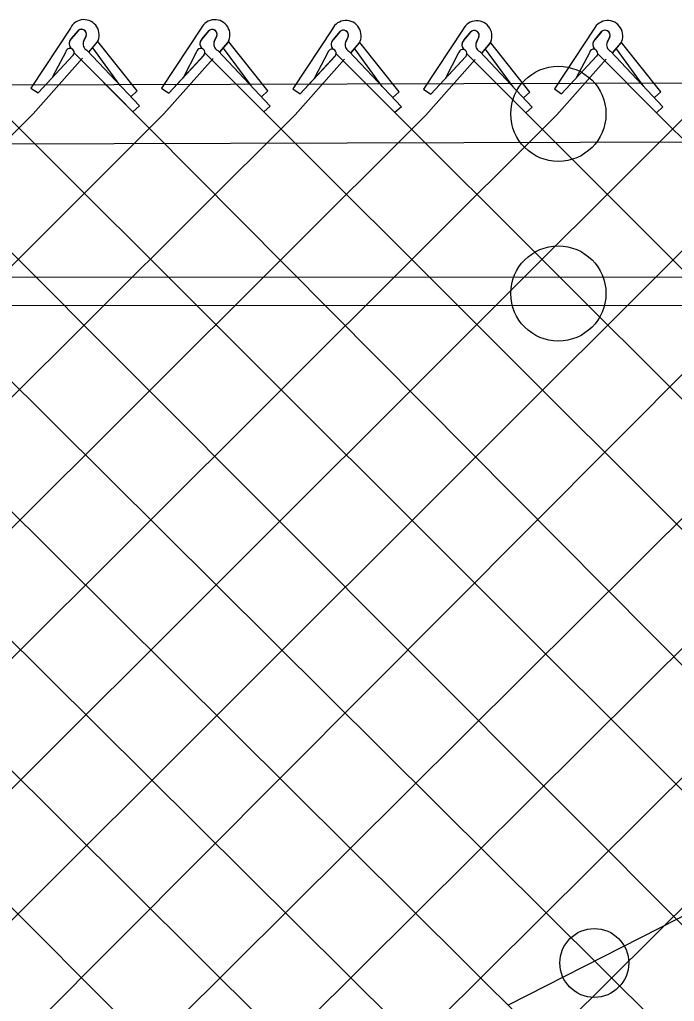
# Model space of a CAD drawing. Extents: x 0 to 2.85, y -0.1 to 1.83.
# Drawn here: x 0.4029 to 0.4432, y 0.8659 to 0.9263 of the extents above; entities that cross this region are included whole.
import ezdxf

# ---------------------------------------------------------------- set-up
doc = ezdxf.new("R2010")
doc.units = 0
doc.layers.add('sb_Chainlink Fence', color=7, linetype='Continuous')
doc.layers.add('sb_Existing Structural Steel', color=7, linetype='Continuous')

msp = doc.modelspace()

# ---------------------------------------------------------------- linework, layer by layer
at = {"layer": 'sb_Chainlink Fence'}
for p, q in [((0.40601095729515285, 0.9257893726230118), (0.40357448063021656, 0.9221004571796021)), ((0.4060585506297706, 0.9251206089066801), (0.406503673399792, 0.9256476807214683)), ((0.4064625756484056, 0.9256043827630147), (0.4060585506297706, 0.9251206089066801)), ((0.41406382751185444, 0.9257836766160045), (0.4116273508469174, 0.9220947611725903)), ((0.4141114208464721, 0.925114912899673), (0.4145565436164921, 0.9256419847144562)), ((0.4145154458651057, 0.9255986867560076), (0.4141114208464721, 0.925114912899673)), ((0.42214192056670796, 0.9257359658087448), (0.4197054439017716, 0.9220470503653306)), ((0.42218951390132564, 0.9250672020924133), (0.4226346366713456, 0.9255942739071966)), ((0.4301953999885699, 0.9257155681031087), (0.42775892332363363, 0.9220266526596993)), ((0.43024299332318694, 0.9250468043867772), (0.4306881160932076, 0.9255738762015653)), ((0.4382496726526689, 0.9257321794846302), (0.4358131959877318, 0.9220432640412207)), ((0.43829726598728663, 0.9250634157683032), (0.43874238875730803, 0.9255904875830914)), ((0.4069846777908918, 0.9253188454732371), (0.4068211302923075, 0.9249645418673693)), ((0.4068217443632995, 0.9249771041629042), (0.40698434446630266, 0.9253108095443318)), ((0.40766325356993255, 0.9249158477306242), (0.40769967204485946, 0.9249839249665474)), ((0.40769967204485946, 0.9249839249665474), (0.40773070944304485, 0.9250567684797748)), ((0.4101239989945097, 0.9219245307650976), (0.407711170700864, 0.9249592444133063)), ((0.4150375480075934, 0.9253131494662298), (0.4148740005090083, 0.9249588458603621)), ((0.4148746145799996, 0.9249714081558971), (0.41503721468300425, 0.9253051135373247)), ((0.41571612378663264, 0.924910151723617), (0.41575254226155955, 0.9249782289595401)), ((0.41575254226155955, 0.9249782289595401), (0.41578357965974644, 0.9250510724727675)), ((0.4225935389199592, 0.925550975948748), (0.42218951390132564, 0.9250672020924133)), ((0.4231156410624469, 0.9252654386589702), (0.42295209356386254, 0.9249111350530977)), ((0.4229527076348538, 0.9249236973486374), (0.42311530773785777, 0.925257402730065)), ((0.4238306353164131, 0.9249305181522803), (0.42386167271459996, 0.9250033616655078)), ((0.4306470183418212, 0.9255305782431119), (0.43024299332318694, 0.9250468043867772)), ((0.4311691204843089, 0.925245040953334), (0.43100557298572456, 0.9248907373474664)), ((0.4310061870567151, 0.9249032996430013), (0.431168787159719, 0.9252370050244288)), ((0.43188411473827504, 0.9249101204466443), (0.4319151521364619, 0.9249829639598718)), ((0.4387012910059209, 0.9255471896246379), (0.43829726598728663, 0.9250634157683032)), ((0.43922339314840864, 0.9252616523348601), (0.43905984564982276, 0.9249073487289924)), ((0.43906045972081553, 0.9249199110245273), (0.4392230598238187, 0.9252536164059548)), ((0.4399383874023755, 0.924926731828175), (0.4399694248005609, 0.9249995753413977)), ((0.40703290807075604, 0.9244251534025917), (0.41025834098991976, 0.9209985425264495)), ((0.4071680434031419, 0.9243296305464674), (0.40766325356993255, 0.9249158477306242)), ((0.4071746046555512, 0.9243385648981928), (0.40766574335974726, 0.9249178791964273)), ((0.40908498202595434, 0.9222565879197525), (0.4073879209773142, 0.9245665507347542)), ((0.4150857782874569, 0.9244194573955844), (0.4183112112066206, 0.9209928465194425)), ((0.41522091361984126, 0.9243239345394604), (0.41571612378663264, 0.924910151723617)), ((0.41522747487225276, 0.9243328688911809), (0.41571861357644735, 0.92491218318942)), ((0.4171378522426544, 0.9222508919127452), (0.41544079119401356, 0.9245608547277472)), ((0.41817686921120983, 0.9219188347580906), (0.4157640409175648, 0.9249535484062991)), ((0.42316387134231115, 0.9243717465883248), (0.42638930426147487, 0.9209451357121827)), ((0.4232990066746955, 0.924276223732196), (0.42379421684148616, 0.9248624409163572)), ((0.4233055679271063, 0.9242851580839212), (0.42379670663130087, 0.9248644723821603)), ((0.42521594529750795, 0.9222031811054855), (0.4235188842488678, 0.9245131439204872)), ((0.42379421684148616, 0.9248624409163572), (0.4238306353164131, 0.9249305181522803)), ((0.4262549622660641, 0.9218711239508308), (0.4238421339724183, 0.9249058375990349)), ((0.4312173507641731, 0.9243513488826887), (0.43444278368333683, 0.9209247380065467)), ((0.4313524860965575, 0.9242558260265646), (0.4318476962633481, 0.9248420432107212)), ((0.4313590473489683, 0.9242647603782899), (0.4318501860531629, 0.924844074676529)), ((0.43326942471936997, 0.9221827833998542), (0.43157236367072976, 0.9244927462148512)), ((0.4318476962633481, 0.9248420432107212), (0.43188411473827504, 0.9249101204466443)), ((0.43430844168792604, 0.9218507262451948), (0.4318956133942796, 0.9248854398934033)), ((0.4392716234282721, 0.9243679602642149), (0.4424970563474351, 0.9209413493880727)), ((0.4394067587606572, 0.9242724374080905), (0.4399019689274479, 0.9248586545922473)), ((0.439413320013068, 0.9242813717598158), (0.4399044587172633, 0.9248606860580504)), ((0.4413236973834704, 0.9221993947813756), (0.4396266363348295, 0.9245093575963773)), ((0.4399019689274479, 0.9248586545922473), (0.4399383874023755, 0.924926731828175)), ((0.44236271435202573, 0.9218673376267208), (0.43994988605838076, 0.9249020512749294)), ((0.40371853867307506, 0.9205128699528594), (0.40675386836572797, 0.9239305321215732)), ((0.4040204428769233, 0.9217957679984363), (0.40619024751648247, 0.9241331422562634)), ((0.4040204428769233, 0.9217957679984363), (0.4061764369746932, 0.9241193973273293)), ((0.4057335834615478, 0.9243338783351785), (0.40492194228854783, 0.9227823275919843)), ((0.4062351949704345, 0.9242826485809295), (0.40986254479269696, 0.9206398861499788)), ((0.41177140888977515, 0.9205071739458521), (0.41480673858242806, 0.923924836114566)), ((0.4120733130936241, 0.9217900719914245), (0.41424311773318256, 0.9241274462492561)), ((0.4120733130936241, 0.9217900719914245), (0.4142293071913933, 0.9241137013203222)), ((0.4137864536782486, 0.9243281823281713), (0.4129748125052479, 0.922776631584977)), ((0.41428806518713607, 0.9242769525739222), (0.41791541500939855, 0.9206341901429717)), ((0.4198495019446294, 0.9204594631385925), (0.4228848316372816, 0.9238771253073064)), ((0.4201514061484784, 0.9217423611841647), (0.4223212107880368, 0.9240797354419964)), ((0.4201514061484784, 0.9217423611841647), (0.4223074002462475, 0.9240659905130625)), ((0.42186454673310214, 0.9242804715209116), (0.42105290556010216, 0.9227289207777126)), ((0.4223661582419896, 0.9242292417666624), (0.42599350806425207, 0.920586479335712)), ((0.4279029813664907, 0.9204390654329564), (0.43093831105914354, 0.9238567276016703)), ((0.42820488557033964, 0.9217219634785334), (0.43037469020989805, 0.9240593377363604)), ((0.42820488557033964, 0.9217219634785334), (0.43036087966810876, 0.9240455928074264)), ((0.4299180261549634, 0.9242600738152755), (0.42910638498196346, 0.9227085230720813)), ((0.43041963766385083, 0.9242088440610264), (0.43404698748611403, 0.9205660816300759)), ((0.4359572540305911, 0.9204556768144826), (0.438992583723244, 0.9238733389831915)), ((0.4362591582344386, 0.9217385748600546), (0.4384289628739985, 0.9240759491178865)), ((0.4362591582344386, 0.9217385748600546), (0.43841515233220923, 0.9240622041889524)), ((0.4379722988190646, 0.9242766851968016), (0.4371606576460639, 0.9227251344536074)), ((0.4384739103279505, 0.9242254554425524), (0.442101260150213, 0.9205826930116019)), ((0.40357448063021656, 0.9221004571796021), (0.4040204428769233, 0.9217957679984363)), ((0.40804886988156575, 0.9224612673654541), (0.5169369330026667, 0.8127874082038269)), ((0.4116273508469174, 0.9220947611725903), (0.4120733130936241, 0.9217900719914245)), ((0.4197054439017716, 0.9220470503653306), (0.4201514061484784, 0.9217423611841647)), ((0.42775892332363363, 0.9220266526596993), (0.42820488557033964, 0.9217219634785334)), ((0.4358131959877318, 0.9220432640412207), (0.4362591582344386, 0.9217385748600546)), ((0.35352366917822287, 0.8140077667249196), (0.4608361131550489, 0.9216702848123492)), ((0.4101239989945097, 0.9219245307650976), (0.40972820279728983, 0.9215658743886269)), ((0.41817686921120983, 0.9219188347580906), (0.4177810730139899, 0.9215601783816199)), ((0.4262549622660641, 0.9218711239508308), (0.42585916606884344, 0.9215124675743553)), ((0.43430844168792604, 0.9218507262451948), (0.4339126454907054, 0.921492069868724)), ((0.44236271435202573, 0.9218673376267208), (0.4419669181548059, 0.92150868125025)), ((0.41025834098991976, 0.9209985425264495), (0.40986254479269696, 0.9206398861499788)), ((0.4183112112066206, 0.9209928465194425), (0.41791541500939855, 0.9206341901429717)), ((0.42638930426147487, 0.9209451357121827), (0.42599350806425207, 0.920586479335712)), ((0.43444278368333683, 0.9209247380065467), (0.43404698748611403, 0.9205660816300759)), ((0.4424970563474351, 0.9209413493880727), (0.442101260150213, 0.9205826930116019)), ((0.32614401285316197, 0.819003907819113), (0.4279029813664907, 0.9204390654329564)), ((0.32615363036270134, 0.8270745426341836), (0.4198495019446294, 0.9204594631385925)), ((0.3261632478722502, 0.8351451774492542), (0.41177140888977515, 0.9205071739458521)), ((0.3261728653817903, 0.8432158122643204), (0.40371853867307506, 0.9205128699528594)), ((0.3421609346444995, 0.8269159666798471), (0.4359572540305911, 0.9204556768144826)), ((0.3435537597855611, 0.8202202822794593), (0.44401966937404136, 0.9205152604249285)), ((0.3454612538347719, 0.8140673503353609), (0.45207640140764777, 0.9204705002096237)), ((0.3534969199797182, 0.920684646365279), (0.46086286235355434, 0.813022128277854)), ((0.3615536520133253, 0.9206398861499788), (0.46861443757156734, 0.8143254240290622)), ((0.36158040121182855, 0.8140525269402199), (0.4685876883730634, 0.9203669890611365)), ((0.3696065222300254, 0.9206341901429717), (0.47666871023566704, 0.8143088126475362)), ((0.3696332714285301, 0.8140582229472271), (0.47664196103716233, 0.9203836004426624)), ((0.37763564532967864, 0.920628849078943), (0.48473112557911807, 0.8142492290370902)), ((0.37766239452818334, 0.8140635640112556), (0.48470437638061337, 0.9204431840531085)), ((0.3856891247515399, 0.9206084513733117), (0.4927878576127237, 0.814293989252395)), ((0.3857158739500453, 0.8140839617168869), (0.4927611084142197, 0.9203984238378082)), ((0.3937433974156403, 0.9206250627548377), (0.5011426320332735, 0.8130167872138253)), ((0.40180581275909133, 0.920684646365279), (0.5085103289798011, 0.8141721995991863)), ((0.41791541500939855, 0.9206341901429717), (0.524688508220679, 0.8140907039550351)), ((0.42599350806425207, 0.920586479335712), (0.5327427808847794, 0.8140740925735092)), ((0.43404698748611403, 0.9205660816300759), (0.5408051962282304, 0.8140145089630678)), ((0.442101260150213, 0.9205826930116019), (0.5488619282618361, 0.814059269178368))]:
    msp.add_line(p, q, dxfattribs=at)
for centre, radius, start, end in [((0.4068494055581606, 0.9253746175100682), 0.0009354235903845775, 330.7731305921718, 153.67978342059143), ((0.41490227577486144, 0.9253689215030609), 0.0009354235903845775, 330.7731305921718, 153.67978342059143), ((0.4229803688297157, 0.9253212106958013), 0.0009354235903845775, 330.7731305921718, 153.67978342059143), ((0.431033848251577, 0.9253008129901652), 0.0009354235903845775, 330.7731305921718, 153.67978342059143), ((0.43908812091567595, 0.9253174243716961), 0.0009354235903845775, 330.7731305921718, 153.67978342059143), ((0.40669538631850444, 0.9254099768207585), 0.00030330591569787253, 342.5147558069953, 140.13680881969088), ((0.40669647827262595, 0.9254114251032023), 0.00030494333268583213, 340.73435754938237, 129.21739859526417), ((0.41474825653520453, 0.9254042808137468), 0.00030330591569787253, 342.5147558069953, 140.13680881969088), ((0.4147493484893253, 0.925405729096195), 0.00030494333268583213, 340.73435754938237, 129.21739859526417), ((0.42282634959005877, 0.9253565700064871), 0.00030330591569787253, 342.5147558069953, 140.13680881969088), ((0.42282744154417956, 0.9253580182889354), 0.00030494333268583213, 340.73435754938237, 129.21739859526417), ((0.43087982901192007, 0.9253361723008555), 0.00030330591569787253, 342.5147558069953, 140.13680881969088), ((0.4308809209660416, 0.925337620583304), 0.00030494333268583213, 340.73435754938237, 129.21739859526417), ((0.4389341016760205, 0.925352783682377), 0.00030330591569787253, 342.5147558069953, 140.13680881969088), ((0.4389351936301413, 0.9253542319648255), 0.00030494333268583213, 340.73435754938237, 129.21739859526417), ((0.40631801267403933, 0.9248373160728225), 0.0003843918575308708, 140.20166010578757, 233.0052527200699), ((0.40632852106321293, 0.9248377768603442), 0.0003909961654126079, 133.66718540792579, 232.2343578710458), ((0.40720885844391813, 0.9248052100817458), 0.00041880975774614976, 156.48328493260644, 245.15783350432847), ((0.41437088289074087, 0.9248316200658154), 0.0003843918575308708, 140.20166010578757, 233.0052527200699), ((0.41438139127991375, 0.9248320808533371), 0.0003909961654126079, 133.66718540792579, 232.2343578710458), ((0.4152617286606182, 0.9247995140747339), 0.00041880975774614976, 156.48328493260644, 245.15783350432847), ((0.4224489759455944, 0.924783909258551), 0.0003843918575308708, 140.20166010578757, 233.0052527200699), ((0.42245948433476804, 0.9247843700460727), 0.0003909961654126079, 133.66718540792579, 232.2343578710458), ((0.4305024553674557, 0.9247635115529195), 0.0003843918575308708, 140.20166010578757, 233.0052527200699), ((0.4305129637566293, 0.9247639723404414), 0.0003909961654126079, 133.66718540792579, 232.2343578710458), ((0.4385567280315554, 0.9247801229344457), 0.0003843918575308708, 140.20166010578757, 233.0052527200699), ((0.43856723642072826, 0.9247805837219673), 0.0003909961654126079, 133.66718540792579, 232.2343578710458), ((0.4059855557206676, 0.9242897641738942), 0.00025580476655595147, 319.02146199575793, 170.0695590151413), ((0.4140384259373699, 0.9242840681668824), 0.00025580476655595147, 319.02146199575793, 170.0695590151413), ((0.4221165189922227, 0.9242363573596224), 0.00025580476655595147, 319.02146199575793, 170.0695590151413), ((0.42333982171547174, 0.9247518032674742), 0.00041880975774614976, 156.48328493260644, 245.15783350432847), ((0.43016999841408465, 0.9242159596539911), 0.00025580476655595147, 319.02146199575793, 170.0695590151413), ((0.4313933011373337, 0.9247314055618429), 0.00041880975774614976, 156.48328493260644, 245.15783350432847), ((0.43822427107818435, 0.9242325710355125), 0.00025580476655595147, 319.02146199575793, 170.0695590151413), ((0.4394475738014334, 0.9247480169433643), 0.00041880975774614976, 156.48328493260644, 245.15783350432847)]:
    msp.add_arc(centre, radius, start, end, dxfattribs=at)
at = {"layer": 'sb_Existing Structural Steel'}
for p, q in [((0.32972619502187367, 0.922068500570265), (0.7463728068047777, 0.9233474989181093)), ((0.3297730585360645, 0.9184370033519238), (0.7393045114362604, 0.9196941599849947)), ((0.503196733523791, 0.9104170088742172), (0.33383277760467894, 0.910482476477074)), ((0.5031960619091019, 0.9086795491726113), (0.3338321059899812, 0.9087450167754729)), ((0.5091700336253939, 0.9044684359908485), (0.43297686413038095, 0.8656521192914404))]:
    msp.add_line(p, q, dxfattribs=at)
for centre, radius in [((0.43605704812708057, 0.9205123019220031), 0.002929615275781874), ((0.43605704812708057, 0.9094559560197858), 0.002929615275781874), ((0.4382684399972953, 0.8682582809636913), 0.0021204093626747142)]:
    msp.add_circle(centre, radius, dxfattribs=at)

doc.saveas('drawing.dxf')
